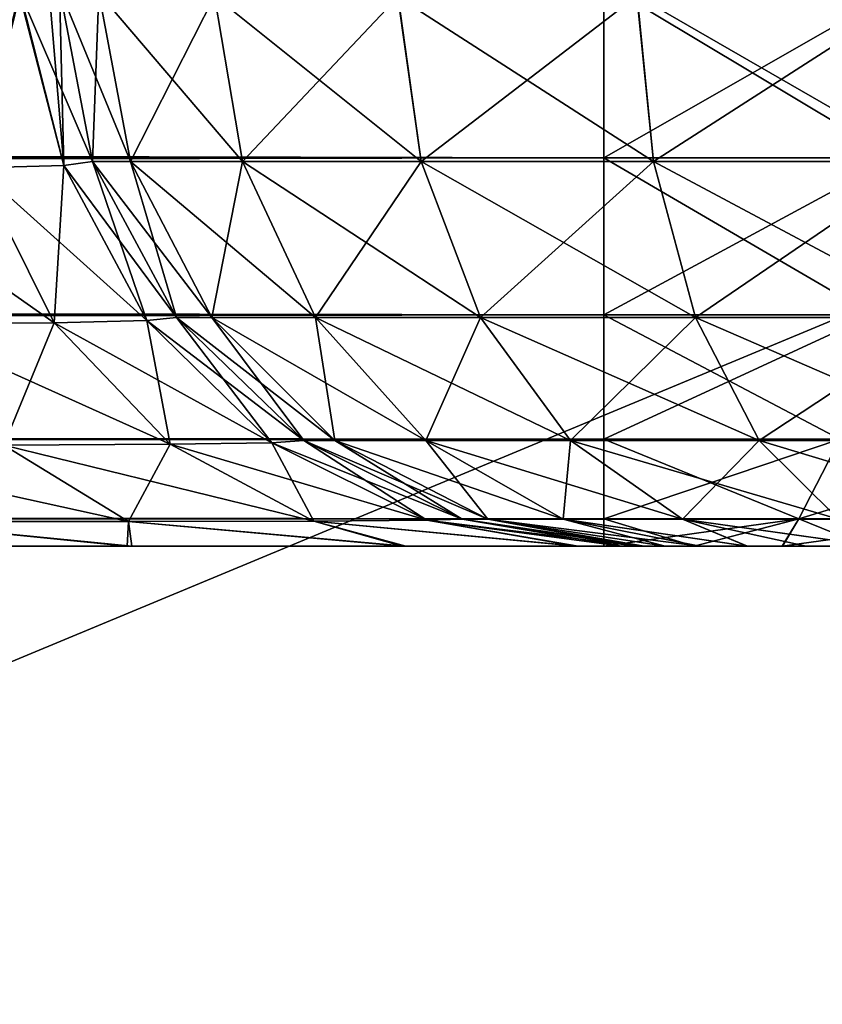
# Model space of a CAD drawing. Header units: millimetres. Extents: x -55 to 55, y -4 to 85.
# Tile 509 of 656: x -9.496 to -9.149, y 18.302 to 18.728. Entities that reach past the tile are written whole.
import ezdxf

# ---------------------------------------------------------------- set-up
doc = ezdxf.new("R2010")
doc.units = ezdxf.units.MM
doc.header["$LTSCALE"] = 116.785152
for name, color, linetype in [('10', 7, 'CONTINUOUS'), ('20', 7, 'CONTINUOUS'), ('22', 7, 'CONTINUOUS'), ('8', 7, 'CONTINUOUS'), ('8028', 7, 'CONTINUOUS'), ('8030', 7, 'CONTINUOUS'), ('8033', 7, 'CONTINUOUS'), ('8091', 7, 'CONTINUOUS'), ('8093', 7, 'CONTINUOUS'), ('8207', 7, 'CONTINUOUS'), ('8208', 7, 'CONTINUOUS'), ('8234', 7, 'CONTINUOUS'), ('8235', 7, 'CONTINUOUS'), ('8734', 7, 'CONTINUOUS'), ('8735', 7, 'CONTINUOUS'), ('8736', 7, 'CONTINUOUS'), ('8749', 7, 'CONTINUOUS'), ('8750', 7, 'CONTINUOUS'), ('8751', 7, 'CONTINUOUS')]:
    doc.layers.add(name, color=color, linetype=linetype)

msp = doc.modelspace()

# ---------------------------------------------------------------- linework, layer by layer
at = {"layer": '10', "color": 7, "linetype": 'CONTINUOUS'}
for points in [[(-8.17688, 19, -49.42381), (-48.92399, 19, -49.42381), (-8.57895, 2.24346, -48.98503), (-8.17688, 19, -49.42381)], [(-8.57895, 2.24346, -48.98503), (-48.92399, 19, -49.42381), (-19.24799, 5.62238, -49.07351), (-8.57895, 2.24346, -48.98503)]]:
    msp.add_3dface(points, dxfattribs=at)
at = {"layer": '20', "color": 7, "linetype": 'CONTINUOUS'}
for points in [[(-50.92013, 18.84607, 51.91978), (-50.34738, -3.02618, 51.34704), (-6.30656, 18.84607, 51.91978), (-50.92013, 18.84607, 51.91978)], [(-6.30656, 18.84607, 51.91978), (-50.34738, -3.02618, 51.34704), (-6.29088, 1.69543, 51.47068), (-6.30656, 18.84607, 51.91978)]]:
    msp.add_3dface(points, dxfattribs=at)
at = {"layer": '22', "color": 7, "linetype": 'CONTINUOUS'}
for points in [[(-50.34738, -3.02618, -51.34704), (-50.92013, 18.84607, -51.91978), (-6.30656, 18.84607, -51.91978), (-50.34738, -3.02618, -51.34704)], [(-6.29088, 1.69543, -51.47068), (-50.34738, -3.02618, -51.34704), (-6.30656, 18.84607, -51.91978), (-6.29088, 1.69543, -51.47068)]]:
    msp.add_3dface(points, dxfattribs=at)
at = {"layer": '8', "color": 7, "linetype": 'CONTINUOUS'}
for points in [[(-48.92399, 19, 49.42381), (-8.17688, 19, 49.42381), (-48.4852, 2.24346, 48.98503), (-48.92399, 19, 49.42381)], [(-8.17688, 19, 49.42381), (-20.9244, 5.49569, 49.07019), (-48.4852, 2.24346, 48.98503), (-8.17688, 19, 49.42381)], [(-20.89194, 5.52888, 49.07106), (-20.9244, 5.49569, 49.07019), (-8.17688, 19, 49.42381), (-20.89194, 5.52888, 49.07106)], [(-20.85229, 5.56181, 49.07192), (-20.89194, 5.52888, 49.07106), (-8.17688, 19, 49.42381), (-20.85229, 5.56181, 49.07192)], [(-20.80545, 5.59342, 49.07275), (-20.85229, 5.56181, 49.07192), (-8.17688, 19, 49.42381), (-20.80545, 5.59342, 49.07275)], [(-20.75201, 5.62238, 49.07351), (-20.80545, 5.59342, 49.07275), (-8.17688, 19, 49.42381), (-20.75201, 5.62238, 49.07351)], [(-20.69299, 5.64745, 49.07417), (-20.75201, 5.62238, 49.07351), (-8.17688, 19, 49.42381), (-20.69299, 5.64745, 49.07417)], [(-20.62928, 5.66772, 49.0747), (-20.69299, 5.64745, 49.07417), (-8.17688, 19, 49.42381), (-20.62928, 5.66772, 49.0747)], [(-20.58437, 5.6783, 49.07497), (-20.62928, 5.66772, 49.0747), (-8.17688, 19, 49.42381), (-20.58437, 5.6783, 49.07497)], [(-20.53697, 5.68642, 49.07519), (-20.58437, 5.6783, 49.07497), (-8.17688, 19, 49.42381), (-20.53697, 5.68642, 49.07519)], [(-20.48596, 5.692, 49.07533), (-20.53697, 5.68642, 49.07519), (-8.17688, 19, 49.42381), (-20.48596, 5.692, 49.07533)], [(-20.43017, 5.69482, 49.07541), (-20.48596, 5.692, 49.07533), (-8.17688, 19, 49.42381), (-20.43017, 5.69482, 49.07541)], [(-20.36991, 5.69573, 49.07543), (-20.43017, 5.69482, 49.07541), (-8.17688, 19, 49.42381), (-20.36991, 5.69573, 49.07543)], [(-20.30517, 5.69476, 49.0754), (-20.36991, 5.69573, 49.07543), (-8.17688, 19, 49.42381), (-20.30517, 5.69476, 49.0754)], [(-19.69483, 5.69476, 49.0754), (-20.30517, 5.69476, 49.0754), (-8.17688, 19, 49.42381), (-19.69483, 5.69476, 49.0754)], [(-19.62948, 5.69573, 49.07543), (-19.69483, 5.69476, 49.0754), (-8.17688, 19, 49.42381), (-19.62948, 5.69573, 49.07543)], [(-19.569, 5.6948, 49.07541), (-19.62948, 5.69573, 49.07543), (-8.17688, 19, 49.42381), (-19.569, 5.6948, 49.07541)], [(-19.51337, 5.69194, 49.07533), (-19.569, 5.6948, 49.07541), (-8.17688, 19, 49.42381), (-19.51337, 5.69194, 49.07533)], [(-19.46245, 5.68634, 49.07518), (-19.51337, 5.69194, 49.07533), (-8.17688, 19, 49.42381), (-19.46245, 5.68634, 49.07518)], [(-19.41511, 5.67819, 49.07497), (-19.46245, 5.68634, 49.07518), (-8.17688, 19, 49.42381), (-19.41511, 5.67819, 49.07497)], [(-19.37025, 5.6676, 49.07469), (-19.41511, 5.67819, 49.07497), (-8.17688, 19, 49.42381), (-19.37025, 5.6676, 49.07469)], [(-19.30661, 5.6473, 49.07416), (-19.37025, 5.6676, 49.07469), (-8.17688, 19, 49.42381), (-19.30661, 5.6473, 49.07416)], [(-19.24765, 5.62222, 49.0735), (-19.30661, 5.6473, 49.07416), (-8.17688, 19, 49.42381), (-19.24765, 5.62222, 49.0735)], [(-19.19428, 5.59325, 49.07275), (-19.24765, 5.62222, 49.0735), (-8.17688, 19, 49.42381), (-19.19428, 5.59325, 49.07275)], [(-19.1475, 5.56166, 49.07192), (-19.19428, 5.59325, 49.07275), (-8.17688, 19, 49.42381), (-19.1475, 5.56166, 49.07192)], [(-19.10791, 5.52874, 49.07106), (-19.1475, 5.56166, 49.07192), (-8.17688, 19, 49.42381), (-19.10791, 5.52874, 49.07106)], [(-19.0755, 5.49557, 49.07019), (-19.10791, 5.52874, 49.07106), (-8.17688, 19, 49.42381), (-19.0755, 5.49557, 49.07019)], [(-19.0497, 5.46279, 49.06933), (-19.0755, 5.49557, 49.07019), (-8.17688, 19, 49.42381), (-19.0497, 5.46279, 49.06933)], [(-19.02973, 5.43063, 49.06849), (-19.0497, 5.46279, 49.06933), (-8.17688, 19, 49.42381), (-19.02973, 5.43063, 49.06849)], [(-19.00428, 5.36774, 49.06684), (-19.02973, 5.43063, 49.06849), (-8.17688, 19, 49.42381), (-19.00428, 5.36774, 49.06684)], [(-18.99507, 5.30524, 49.0652), (-19.00428, 5.36774, 49.06684), (-8.17688, 19, 49.42381), (-18.99507, 5.30524, 49.0652)], [(-18.9149, 2.24346, 48.98503), (-18.99507, 5.30524, 49.0652), (-8.17688, 19, 49.42381), (-18.9149, 2.24346, 48.98503)], [(-8.57895, 2.24346, 48.98503), (-18.9149, 2.24346, 48.98503), (-8.17688, 19, 49.42381), (-8.57895, 2.24346, 48.98503)]]:
    msp.add_3dface(points, dxfattribs=at)
at = {"layer": '8028', "color": 7, "linetype": 'CONTINUOUS'}
for points in [[(0.17249, 11.64096, 54.65), (0.50987, 11.56924, 54.65), (-54.5, 84.85, 54.65), (0.17249, 11.64096, 54.65)], [(-1.33487, 10.96986, 54.65), (-1.10407, 11.22618, 54.65), (-54.5, 84.85, 54.65), (-1.33487, 10.96986, 54.65)], [(0.50987, 11.56924, 54.65), (0.825, 11.42894, 54.65), (-54.5, 84.85, 54.65), (0.50987, 11.56924, 54.65)], [(-1.33487, 9.03014, 54.65), (-1.50736, 9.3289, 54.65), (-54.5, 84.85, 54.65), (-1.33487, 9.03014, 54.65)], [(0.825, 11.42894, 54.65), (1.10407, 11.22618, 54.65), (-54.5, 84.85, 54.65), (0.825, 11.42894, 54.65)], [(1.33487, 10.96986, 54.65), (54.5, 0.15, 54.65), (-54.5, 84.85, 54.65), (1.33487, 10.96986, 54.65)], [(1.10407, 11.22618, 54.65), (1.33487, 10.96986, 54.65), (-54.5, 84.85, 54.65), (1.10407, 11.22618, 54.65)], [(-54.5, 0.15, 54.65), (-1.33487, 9.03014, 54.65), (-54.5, 84.85, 54.65), (-54.5, 0.15, 54.65)], [(-1.10407, 11.22618, 54.65), (-0.825, 11.42894, 54.65), (-54.5, 84.85, 54.65), (-1.10407, 11.22618, 54.65)], [(-1.50736, 9.3289, 54.65), (-1.61394, 9.65694, 54.65), (-54.5, 84.85, 54.65), (-1.50736, 9.3289, 54.65)], [(-0.17249, 11.64096, 54.65), (0.17249, 11.64096, 54.65), (-54.5, 84.85, 54.65), (-0.17249, 11.64096, 54.65)], [(-1.61394, 9.65694, 54.65), (-1.65, 10, 54.65), (-54.5, 84.85, 54.65), (-1.61394, 9.65694, 54.65)], [(-1.50736, 10.6711, 54.65), (-1.33487, 10.96986, 54.65), (-54.5, 84.85, 54.65), (-1.50736, 10.6711, 54.65)], [(-0.50987, 11.56924, 54.65), (-0.17249, 11.64096, 54.65), (-54.5, 84.85, 54.65), (-0.50987, 11.56924, 54.65)], [(-1.65, 10, 54.65), (-1.61394, 10.34306, 54.65), (-54.5, 84.85, 54.65), (-1.65, 10, 54.65)], [(-0.825, 11.42894, 54.65), (-0.50987, 11.56924, 54.65), (-54.5, 84.85, 54.65), (-0.825, 11.42894, 54.65)], [(-1.61394, 10.34306, 54.65), (-1.50736, 10.6711, 54.65), (-54.5, 84.85, 54.65), (-1.61394, 10.34306, 54.65)], [(54.5, 0.15, 54.65), (54.5, 84.85, 54.65), (-54.5, 84.85, 54.65), (54.5, 0.15, 54.65)]]:
    msp.add_3dface(points, dxfattribs=at)
at = {"layer": '8030', "color": 7, "linetype": 'CONTINUOUS'}
for points in [[(-54.5, 84.85, -54.65), (54.5, 84.85, -54.65), (-54.5, 0.15, -54.65), (-54.5, 84.85, -54.65)], [(54.5, 84.85, -54.65), (-1.33487, 10.96986, -54.65), (-54.5, 0.15, -54.65), (54.5, 84.85, -54.65)]]:
    msp.add_3dface(points, dxfattribs=at)
at = {"layer": '8033', "color": 7, "linetype": 'CONTINUOUS'}
for points in [[(-9.24345, 18.5, -48.40646), (-47.14397, 18.5, -48.17094), (-48.15655, 18.5, -48.40646), (-9.24345, 18.5, -48.40646)], [(-48.15655, 18.5, 48.40646), (-9.97861, 18.5, 48.17094), (-9.24345, 18.5, 48.40646), (-48.15655, 18.5, 48.40646)], [(-9.97861, 18.5, -48.17094), (-47.14397, 18.5, -48.17094), (-9.24345, 18.5, -48.40646), (-9.97861, 18.5, -48.17094)], [(-9.87902, 18.5, -48.1643), (-9.97861, 18.5, -48.17094), (-9.24345, 18.5, -48.40646), (-9.87902, 18.5, -48.1643)], [(-9.97861, 18.5, 48.17094), (-9.78475, 18.5, 48.14546), (-9.24345, 18.5, 48.40646), (-9.97861, 18.5, 48.17094)], [(-9.78202, 18.5, -48.14472), (-9.87902, 18.5, -48.1643), (-9.24345, 18.5, -48.40646), (-9.78202, 18.5, -48.14472)], [(-9.78475, 18.5, 48.14546), (-9.60451, 18.5, 48.07098), (-9.24345, 18.5, 48.40646), (-9.78475, 18.5, 48.14546)], [(-9.60187, 18.5, -48.06945), (-9.78202, 18.5, -48.14472), (-9.24345, 18.5, -48.40646), (-9.60187, 18.5, -48.06945)], [(-9.60451, 18.5, 48.07098), (-9.44965, 18.5, 47.95256), (-9.24345, 18.5, 48.40646), (-9.60451, 18.5, 48.07098)], [(-9.44752, 18.5, -47.95043), (-9.60187, 18.5, -48.06945), (-9.24345, 18.5, -48.40646), (-9.44752, 18.5, -47.95043)], [(-9.44965, 18.5, 47.95256), (-9.33062, 18.5, 47.79825), (-9.24345, 18.5, 48.40646), (-9.44965, 18.5, 47.95256)], [(-9.32907, 18.5, -47.79558), (-9.44752, 18.5, -47.95043), (-9.24345, 18.5, -48.40646), (-9.32907, 18.5, -47.79558)], [(-9.33062, 18.5, 47.79825), (-9.25531, 18.5, 47.61809), (-9.24345, 18.5, 48.40646), (-9.33062, 18.5, 47.79825)], [(-9.25456, 18.5, -47.61531), (-9.32907, 18.5, -47.79558), (-9.24345, 18.5, -48.40646), (-9.25456, 18.5, -47.61531)], [(-9.25531, 18.5, 47.61809), (-9.2357, 18.5, 47.52095), (-9.24345, 18.5, 48.40646), (-9.25531, 18.5, 47.61809)], [(-9.22906, 18.5, -47.42139), (-9.25456, 18.5, -47.61531), (-9.24345, 18.5, -48.40646), (-9.22906, 18.5, -47.42139)], [(-9.20435, 18.5, -48.40338), (-9.22906, 18.5, -47.42139), (-9.24345, 18.5, -48.40646), (-9.20435, 18.5, -48.40338)], [(-9.24345, 18.5, 48.40646), (-9.22906, 18.5, 47.42139), (-9.20432, 18.5, 48.40338), (-9.24345, 18.5, 48.40646)], [(-9.2357, 18.5, 47.52095), (-9.22906, 18.5, 47.42139), (-9.24345, 18.5, 48.40646), (-9.2357, 18.5, 47.52095)], [(-9.22598, 18.5, -44.38165), (-9.22906, 18.5, -44.42079), (-9.20435, 18.5, -48.40338), (-9.22598, 18.5, -44.38165)], [(-9.22906, 18.5, -44.42079), (-9.22906, 18.5, -47.42139), (-9.20435, 18.5, -48.40338), (-9.22906, 18.5, -44.42079)], [(-9.22906, 18.5, 44.42079), (-9.22599, 18.5, 44.38168), (-9.22906, 18.5, 47.42139), (-9.22906, 18.5, 44.42079)], [(-9.22906, 18.5, 47.42139), (-9.21684, 18.5, 44.34356), (-9.20432, 18.5, 48.40338), (-9.22906, 18.5, 47.42139)], [(-9.22599, 18.5, 44.38168), (-9.21684, 18.5, 44.34356), (-9.22906, 18.5, 47.42139), (-9.22599, 18.5, 44.38168)], [(-9.21682, 18.5, -44.3435), (-9.22598, 18.5, -44.38165), (-9.20435, 18.5, -48.40338), (-9.21682, 18.5, -44.3435)], [(-9.21684, 18.5, 44.34356), (-9.20185, 18.5, 44.30735), (-9.20432, 18.5, 48.40338), (-9.21684, 18.5, 44.34356)], [(-9.20182, 18.5, -44.30729), (-9.21682, 18.5, -44.3435), (-9.20435, 18.5, -48.40338), (-9.20182, 18.5, -44.30729)], [(-9.16622, 18.5, -48.39423), (-9.20182, 18.5, -44.30729), (-9.20435, 18.5, -48.40338), (-9.16622, 18.5, -48.39423)], [(-9.20432, 18.5, 48.40338), (-9.18137, 18.5, 44.27393), (-9.16617, 18.5, 48.39422), (-9.20432, 18.5, 48.40338)], [(-9.20185, 18.5, 44.30735), (-9.18137, 18.5, 44.27393), (-9.20432, 18.5, 48.40338), (-9.20185, 18.5, 44.30735)], [(-9.18133, 18.5, -44.27387), (-9.20182, 18.5, -44.30729), (-9.16622, 18.5, -48.39423), (-9.18133, 18.5, -44.27387)], [(-9.18137, 18.5, 44.27393), (-9.15593, 18.5, 44.24412), (-9.16617, 18.5, 48.39422), (-9.18137, 18.5, 44.27393)], [(-9.15588, 18.5, -44.24407), (-9.18133, 18.5, -44.27387), (-9.16622, 18.5, -48.39423), (-9.15588, 18.5, -44.24407)], [(-9.12999, 18.5, -48.37923), (-9.15588, 18.5, -44.24407), (-9.16622, 18.5, -48.39423), (-9.12999, 18.5, -48.37923)], [(-9.16617, 18.5, 48.39422), (-9.15593, 18.5, 44.24412), (-9.12995, 18.5, 48.37921), (-9.16617, 18.5, 48.39422)], [(-9.15593, 18.5, 44.24412), (-9.12613, 18.5, 44.21867), (-9.12995, 18.5, 48.37921), (-9.15593, 18.5, 44.24412)], [(-9.12607, 18.5, -44.21863), (-9.15588, 18.5, -44.24407), (-9.12999, 18.5, -48.37923), (-9.12607, 18.5, -44.21863)]]:
    msp.add_3dface(points, dxfattribs=at)
at = {"layer": '8091', "color": 7, "linetype": 'CONTINUOUS'}
for points in [[(-5.24351, 21.75436, 52.65429), (-4.75867, 3.23909, 52.97747), (-52.53152, 0.14738, 53.03144), (-5.24351, 21.75436, 52.65429)], [(-52.15436, 21.75436, 52.65429), (-5.24351, 21.75436, 52.65429), (-52.53152, 0.14738, 53.03144), (-52.15436, 21.75436, 52.65429)]]:
    msp.add_3dface(points, dxfattribs=at)
at = {"layer": '8093', "color": 7, "linetype": 'CONTINUOUS'}
for points in [[(-52.15436, 21.75436, -52.65429), (-52.53152, 0.14738, -53.03144), (-4.38202, 2.80498, -52.98505), (-52.15436, 21.75436, -52.65429)], [(-4.4308, 2.8248, -52.9847), (-52.15436, 21.75436, -52.65429), (-4.38202, 2.80498, -52.98505), (-4.4308, 2.8248, -52.9847)], [(-4.47672, 2.84749, -52.98431), (-52.15436, 21.75436, -52.65429), (-4.4308, 2.8248, -52.9847), (-4.47672, 2.84749, -52.98431)], [(-4.51973, 2.87284, -52.98387), (-52.15436, 21.75436, -52.65429), (-4.47672, 2.84749, -52.98431), (-4.51973, 2.87284, -52.98387)], [(-4.55955, 2.90049, -52.98338), (-52.15436, 21.75436, -52.65429), (-4.51973, 2.87284, -52.98387), (-4.55955, 2.90049, -52.98338)], [(-4.70292, 3.05641, -52.98066), (-52.15436, 21.75436, -52.65429), (-4.67013, 3.00842, -52.9815), (-4.70292, 3.05641, -52.98066)], [(-4.62851, 2.96076, -52.98233), (-52.15436, 21.75436, -52.65429), (-4.59589, 2.92994, -52.98287), (-4.62851, 2.96076, -52.98233)], [(-4.67013, 3.00842, -52.9815), (-52.15436, 21.75436, -52.65429), (-4.62851, 2.96076, -52.98233), (-4.67013, 3.00842, -52.9815)], [(-4.75867, 3.23909, -52.97747), (-52.15436, 21.75436, -52.65429), (-4.75457, 3.19484, -52.97825), (-4.75867, 3.23909, -52.97747)], [(-5.24351, 21.75436, -52.65429), (-52.15436, 21.75436, -52.65429), (-4.75867, 3.23909, -52.97747), (-5.24351, 21.75436, -52.65429)], [(-4.75457, 3.19484, -52.97825), (-52.15436, 21.75436, -52.65429), (-4.74433, 3.1498, -52.97903), (-4.75457, 3.19484, -52.97825)], [(-4.74433, 3.1498, -52.97903), (-52.15436, 21.75436, -52.65429), (-4.72738, 3.10367, -52.97984), (-4.74433, 3.1498, -52.97903)], [(-4.59589, 2.92994, -52.98287), (-52.15436, 21.75436, -52.65429), (-4.55955, 2.90049, -52.98338), (-4.59589, 2.92994, -52.98287)], [(-4.72738, 3.10367, -52.97984), (-52.15436, 21.75436, -52.65429), (-4.70292, 3.05641, -52.98066), (-4.72738, 3.10367, -52.97984)]]:
    msp.add_3dface(points, dxfattribs=at)
at = {"layer": '8207', "color": 7, "linetype": 'CONTINUOUS'}
for points in [[(-9.24345, 18.74346, 48.65638), (-48.15655, 18.74346, 48.65638), (-48.15655, 18.668, 48.64263), (-9.24345, 18.74346, 48.65638)], [(-9.24345, 18.668, 48.64263), (-9.24345, 18.74346, 48.65638), (-48.15655, 18.668, 48.64263), (-9.24345, 18.668, 48.64263)], [(-48.15655, 18.60002, 48.60647), (-9.24345, 18.668, 48.64263), (-48.15655, 18.668, 48.64263), (-48.15655, 18.60002, 48.60647)], [(-9.24345, 18.60002, 48.60647), (-9.24345, 18.668, 48.64263), (-48.15655, 18.60002, 48.60647), (-9.24345, 18.60002, 48.60647)], [(-9.24345, 18.54626, 48.55134), (-9.24345, 18.60002, 48.60647), (-48.15655, 18.54626, 48.55134), (-9.24345, 18.54626, 48.55134)], [(-48.15655, 18.54626, 48.55134), (-9.24345, 18.60002, 48.60647), (-48.15655, 18.60002, 48.60647), (-48.15655, 18.54626, 48.55134)], [(-48.15655, 18.51183, 48.48247), (-9.24345, 18.54626, 48.55134), (-48.15655, 18.54626, 48.55134), (-48.15655, 18.51183, 48.48247)], [(-9.24345, 18.51183, 48.48247), (-9.24345, 18.54626, 48.55134), (-48.15655, 18.51183, 48.48247), (-9.24345, 18.51183, 48.48247)], [(-48.15655, 18.5, 48.40646), (-9.24345, 18.5, 48.40646), (-9.24345, 18.51183, 48.48247), (-48.15655, 18.5, 48.40646)], [(-48.15655, 18.5, 48.40646), (-9.24345, 18.51183, 48.48247), (-48.15655, 18.51183, 48.48247), (-48.15655, 18.5, 48.40646)]]:
    msp.add_3dface(points, dxfattribs=at)
at = {"layer": '8208', "color": 7, "linetype": 'CONTINUOUS'}
for points in [[(-9.11402, 18.74199, 48.63929), (-9.24345, 18.74346, 48.65638), (-9.11766, 18.668, 48.62608), (-9.11402, 18.74199, 48.63929)], [(-9.24345, 18.74346, 48.65638), (-9.24345, 18.668, 48.64263), (-9.11766, 18.668, 48.62608), (-9.24345, 18.74346, 48.65638)], [(-9.24345, 18.60002, 48.60647), (-9.12701, 18.60002, 48.59115), (-9.24345, 18.668, 48.64263), (-9.24345, 18.60002, 48.60647)], [(-9.24345, 18.668, 48.64263), (-9.12701, 18.60002, 48.59115), (-9.11766, 18.668, 48.62608), (-9.24345, 18.668, 48.64263)], [(-9.24345, 18.60002, 48.60647), (-9.14128, 18.54626, 48.5379), (-9.12701, 18.60002, 48.59115), (-9.24345, 18.60002, 48.60647)], [(-9.24345, 18.54626, 48.55134), (-9.14128, 18.54626, 48.5379), (-9.24345, 18.60002, 48.60647), (-9.24345, 18.54626, 48.55134)], [(-9.24345, 18.51183, 48.48247), (-9.1591, 18.51183, 48.47137), (-9.24345, 18.54626, 48.55134), (-9.24345, 18.51183, 48.48247)], [(-9.24345, 18.54626, 48.55134), (-9.1591, 18.51183, 48.47137), (-9.14128, 18.54626, 48.5379), (-9.24345, 18.54626, 48.55134)], [(-9.1591, 18.51183, 48.47137), (-9.08049, 18.51183, 48.43881), (-9.14128, 18.54626, 48.5379), (-9.1591, 18.51183, 48.47137)], [(-9.24345, 18.51183, 48.48247), (-9.20432, 18.5, 48.40338), (-9.1591, 18.51183, 48.47137), (-9.24345, 18.51183, 48.48247)], [(-9.24345, 18.5, 48.40646), (-9.20432, 18.5, 48.40338), (-9.24345, 18.51183, 48.48247), (-9.24345, 18.5, 48.40646)], [(-9.20432, 18.5, 48.40338), (-9.16617, 18.5, 48.39422), (-9.1591, 18.51183, 48.47137), (-9.20432, 18.5, 48.40338)], [(-9.16617, 18.5, 48.39422), (-9.12995, 18.5, 48.37921), (-9.1591, 18.51183, 48.47137), (-9.16617, 18.5, 48.39422)], [(-9.1591, 18.51183, 48.47137), (-9.12995, 18.5, 48.37921), (-9.08049, 18.51183, 48.43881), (-9.1591, 18.51183, 48.47137)]]:
    msp.add_3dface(points, dxfattribs=at)
at = {"layer": '8234', "color": 7, "linetype": 'CONTINUOUS'}
for points in [[(-9.24345, 18.74346, -48.65638), (-9.11411, 18.74199, -48.63931), (-9.24345, 18.668, -48.64263), (-9.24345, 18.74346, -48.65638)], [(-9.24345, 18.668, -48.64263), (-9.11411, 18.74199, -48.63931), (-9.11766, 18.668, -48.62608), (-9.24345, 18.668, -48.64263)], [(-9.24345, 18.60002, -48.60647), (-9.24345, 18.668, -48.64263), (-9.11766, 18.668, -48.62608), (-9.24345, 18.60002, -48.60647)], [(-9.12701, 18.60002, -48.59115), (-9.24345, 18.60002, -48.60647), (-9.11766, 18.668, -48.62608), (-9.12701, 18.60002, -48.59115)], [(-9.24345, 18.54626, -48.55134), (-9.24345, 18.60002, -48.60647), (-9.12701, 18.60002, -48.59115), (-9.24345, 18.54626, -48.55134)], [(-9.14128, 18.54626, -48.5379), (-9.24345, 18.54626, -48.55134), (-9.12701, 18.60002, -48.59115), (-9.14128, 18.54626, -48.5379)], [(-9.1591, 18.51183, -48.47137), (-9.24345, 18.51183, -48.48247), (-9.14128, 18.54626, -48.5379), (-9.1591, 18.51183, -48.47137)], [(-9.24345, 18.51183, -48.48247), (-9.24345, 18.54626, -48.55134), (-9.14128, 18.54626, -48.5379), (-9.24345, 18.51183, -48.48247)], [(-9.04605, 18.54626, -48.49846), (-9.1591, 18.51183, -48.47137), (-9.14128, 18.54626, -48.5379), (-9.04605, 18.54626, -48.49846)], [(-9.08049, 18.51183, -48.43881), (-9.1591, 18.51183, -48.47137), (-9.04605, 18.54626, -48.49846), (-9.08049, 18.51183, -48.43881)], [(-9.24345, 18.5, -48.40646), (-9.24345, 18.51183, -48.48247), (-9.1591, 18.51183, -48.47137), (-9.24345, 18.5, -48.40646)], [(-9.20435, 18.5, -48.40338), (-9.24345, 18.5, -48.40646), (-9.1591, 18.51183, -48.47137), (-9.20435, 18.5, -48.40338)], [(-9.16622, 18.5, -48.39423), (-9.20435, 18.5, -48.40338), (-9.1591, 18.51183, -48.47137), (-9.16622, 18.5, -48.39423)], [(-9.12999, 18.5, -48.37923), (-9.16622, 18.5, -48.39423), (-9.08049, 18.51183, -48.43881), (-9.12999, 18.5, -48.37923)], [(-9.08049, 18.51183, -48.43881), (-9.16622, 18.5, -48.39423), (-9.1591, 18.51183, -48.47137), (-9.08049, 18.51183, -48.43881)]]:
    msp.add_3dface(points, dxfattribs=at)
at = {"layer": '8235', "color": 7, "linetype": 'CONTINUOUS'}
for points in [[(-48.15655, 18.74346, -48.65638), (-9.24345, 18.74346, -48.65638), (-9.24345, 18.668, -48.64263), (-48.15655, 18.74346, -48.65638)], [(-48.15655, 18.668, -48.64263), (-48.15655, 18.74346, -48.65638), (-9.24345, 18.668, -48.64263), (-48.15655, 18.668, -48.64263)], [(-48.15655, 18.60002, -48.60647), (-48.15655, 18.668, -48.64263), (-9.24345, 18.60002, -48.60647), (-48.15655, 18.60002, -48.60647)], [(-9.24345, 18.60002, -48.60647), (-48.15655, 18.668, -48.64263), (-9.24345, 18.668, -48.64263), (-9.24345, 18.60002, -48.60647)], [(-48.15655, 18.54626, -48.55134), (-48.15655, 18.60002, -48.60647), (-9.24345, 18.54626, -48.55134), (-48.15655, 18.54626, -48.55134)], [(-9.24345, 18.54626, -48.55134), (-48.15655, 18.60002, -48.60647), (-9.24345, 18.60002, -48.60647), (-9.24345, 18.54626, -48.55134)], [(-9.24345, 18.51183, -48.48247), (-48.15655, 18.54626, -48.55134), (-9.24345, 18.54626, -48.55134), (-9.24345, 18.51183, -48.48247)], [(-48.15655, 18.51183, -48.48247), (-48.15655, 18.54626, -48.55134), (-9.24345, 18.51183, -48.48247), (-48.15655, 18.51183, -48.48247)], [(-9.24345, 18.5, -48.40646), (-48.15655, 18.5, -48.40646), (-48.15655, 18.51183, -48.48247), (-9.24345, 18.5, -48.40646)], [(-9.24345, 18.5, -48.40646), (-48.15655, 18.51183, -48.48247), (-9.24345, 18.51183, -48.48247), (-9.24345, 18.5, -48.40646)]]:
    msp.add_3dface(points, dxfattribs=at)
at = {"layer": '8734', "color": 7, "linetype": 'CONTINUOUS'}
for points in [[(-9.47891, 18.74128, -47.42139), (-9.49584, 18.73932, -47.55073), (-9.46465, 18.66635, -47.42139), (-9.47891, 18.74128, -47.42139)], [(-9.49584, 18.73932, -47.55073), (-9.54547, 18.73809, -47.67096), (-9.51463, 18.66361, -47.64488), (-9.49584, 18.73932, -47.55073)], [(-9.49584, 18.73932, -47.55073), (-9.51463, 18.66361, -47.64488), (-9.47697, 18.66474, -47.53593), (-9.49584, 18.73932, -47.55073)], [(-9.46465, 18.66635, -47.42139), (-9.49584, 18.73932, -47.55073), (-9.47697, 18.66474, -47.53593), (-9.46465, 18.66635, -47.42139)], [(-9.57579, 18.66303, -47.74265), (-9.48116, 18.59666, -47.66099), (-9.51463, 18.66361, -47.64488), (-9.57579, 18.66303, -47.74265)], [(-9.54662, 18.59617, -47.76591), (-9.48116, 18.59666, -47.66099), (-9.57579, 18.66303, -47.74265), (-9.54662, 18.59617, -47.76591)], [(-9.51463, 18.66361, -47.64488), (-9.44106, 18.59761, -47.54412), (-9.47697, 18.66474, -47.53593), (-9.51463, 18.66361, -47.64488)], [(-9.48116, 18.59666, -47.66099), (-9.44106, 18.59761, -47.54412), (-9.51463, 18.66361, -47.64488), (-9.48116, 18.59666, -47.66099)], [(-9.42829, 18.59897, -47.42139), (-9.46465, 18.66635, -47.42139), (-9.47697, 18.66474, -47.53593), (-9.42829, 18.59897, -47.42139)], [(-9.44106, 18.59761, -47.54412), (-9.42829, 18.59897, -47.42139), (-9.47697, 18.66474, -47.53593), (-9.44106, 18.59761, -47.54412)], [(-9.37323, 18.54576, -47.42139), (-9.42829, 18.59897, -47.42139), (-9.44106, 18.59761, -47.54412), (-9.37323, 18.54576, -47.42139)], [(-9.54662, 18.59617, -47.76591), (-9.43099, 18.54409, -47.68514), (-9.48116, 18.59666, -47.66099), (-9.54662, 18.59617, -47.76591)], [(-9.50299, 18.54374, -47.8007), (-9.43099, 18.54409, -47.68514), (-9.54662, 18.59617, -47.76591), (-9.50299, 18.54374, -47.8007)], [(-9.48116, 18.59666, -47.66099), (-9.38703, 18.54477, -47.55644), (-9.44106, 18.59761, -47.54412), (-9.48116, 18.59666, -47.66099)], [(-9.43099, 18.54409, -47.68514), (-9.38703, 18.54477, -47.55644), (-9.48116, 18.59666, -47.66099), (-9.43099, 18.54409, -47.68514)], [(-9.38703, 18.54477, -47.55644), (-9.37323, 18.54576, -47.42139), (-9.44106, 18.59761, -47.54412), (-9.38703, 18.54477, -47.55644)], [(-9.55625, 18.51066, -47.951), (-9.449, 18.51066, -47.84375), (-9.5993, 18.54374, -47.89701), (-9.55625, 18.51066, -47.951)], [(-9.5993, 18.54374, -47.89701), (-9.449, 18.51066, -47.84375), (-9.50299, 18.54374, -47.8007), (-9.5993, 18.54374, -47.89701)], [(-9.50299, 18.54374, -47.8007), (-9.36885, 18.51084, -47.71505), (-9.43099, 18.54409, -47.68514), (-9.50299, 18.54374, -47.8007)], [(-9.449, 18.51066, -47.84375), (-9.36885, 18.51084, -47.71505), (-9.50299, 18.54374, -47.8007), (-9.449, 18.51066, -47.84375)], [(-9.43099, 18.54409, -47.68514), (-9.31994, 18.51119, -47.57174), (-9.38703, 18.54477, -47.55644), (-9.43099, 18.54409, -47.68514)], [(-9.36885, 18.51084, -47.71505), (-9.31994, 18.51119, -47.57174), (-9.43099, 18.54409, -47.68514), (-9.36885, 18.51084, -47.71505)], [(-9.30466, 18.5117, -47.42139), (-9.37323, 18.54576, -47.42139), (-9.38703, 18.54477, -47.55644), (-9.30466, 18.5117, -47.42139)], [(-9.31994, 18.51119, -47.57174), (-9.30466, 18.5117, -47.42139), (-9.38703, 18.54477, -47.55644), (-9.31994, 18.51119, -47.57174)], [(-9.60187, 18.5, -48.06945), (-9.44752, 18.5, -47.95043), (-9.55625, 18.51066, -47.951), (-9.60187, 18.5, -48.06945)], [(-9.55625, 18.51066, -47.951), (-9.44752, 18.5, -47.95043), (-9.449, 18.51066, -47.84375), (-9.55625, 18.51066, -47.951)], [(-9.449, 18.51066, -47.84375), (-9.32907, 18.5, -47.79558), (-9.36885, 18.51084, -47.71505), (-9.449, 18.51066, -47.84375)], [(-9.44752, 18.5, -47.95043), (-9.32907, 18.5, -47.79558), (-9.449, 18.51066, -47.84375), (-9.44752, 18.5, -47.95043)], [(-9.36885, 18.51084, -47.71505), (-9.25456, 18.5, -47.61531), (-9.31994, 18.51119, -47.57174), (-9.36885, 18.51084, -47.71505)], [(-9.32907, 18.5, -47.79558), (-9.25456, 18.5, -47.61531), (-9.36885, 18.51084, -47.71505), (-9.32907, 18.5, -47.79558)], [(-9.22906, 18.5, -47.42139), (-9.30466, 18.5117, -47.42139), (-9.31994, 18.51119, -47.57174), (-9.22906, 18.5, -47.42139)], [(-9.25456, 18.5, -47.61531), (-9.22906, 18.5, -47.42139), (-9.31994, 18.51119, -47.57174), (-9.25456, 18.5, -47.61531)]]:
    msp.add_3dface(points, dxfattribs=at)
at = {"layer": '8735', "color": 7, "linetype": 'CONTINUOUS'}
for points in [[(-9.46465, 18.66635, -44.42079), (-9.47891, 18.74128, -44.42079), (-9.46465, 18.66635, -47.42139), (-9.46465, 18.66635, -44.42079)], [(-9.47891, 18.74128, -44.42079), (-9.47891, 18.74128, -47.42139), (-9.46465, 18.66635, -47.42139), (-9.47891, 18.74128, -44.42079)], [(-9.42829, 18.59897, -44.42079), (-9.46465, 18.66635, -44.42079), (-9.42829, 18.59897, -47.42139), (-9.42829, 18.59897, -44.42079)], [(-9.42829, 18.59897, -47.42139), (-9.46465, 18.66635, -44.42079), (-9.46465, 18.66635, -47.42139), (-9.42829, 18.59897, -47.42139)], [(-9.37323, 18.54576, -47.42139), (-9.42829, 18.59897, -44.42079), (-9.42829, 18.59897, -47.42139), (-9.37323, 18.54576, -47.42139)], [(-9.37323, 18.54576, -44.42079), (-9.42829, 18.59897, -44.42079), (-9.37323, 18.54576, -47.42139), (-9.37323, 18.54576, -44.42079)], [(-9.30466, 18.5117, -44.42079), (-9.37323, 18.54576, -44.42079), (-9.30466, 18.5117, -47.42139), (-9.30466, 18.5117, -44.42079)], [(-9.30466, 18.5117, -47.42139), (-9.37323, 18.54576, -44.42079), (-9.37323, 18.54576, -47.42139), (-9.30466, 18.5117, -47.42139)], [(-9.22906, 18.5, -47.42139), (-9.22906, 18.5, -44.42079), (-9.30466, 18.5117, -44.42079), (-9.22906, 18.5, -47.42139)], [(-9.22906, 18.5, -47.42139), (-9.30466, 18.5117, -44.42079), (-9.30466, 18.5117, -47.42139), (-9.22906, 18.5, -47.42139)]]:
    msp.add_3dface(points, dxfattribs=at)
at = {"layer": '8736', "color": 7, "linetype": 'CONTINUOUS'}
for points in [[(-9.46179, 18.73932, -44.29138), (-9.47891, 18.74128, -44.42079), (-9.44813, 18.66635, -44.29517), (-9.46179, 18.73932, -44.29138)], [(-9.47891, 18.74128, -44.42079), (-9.46465, 18.66635, -44.42079), (-9.44813, 18.66635, -44.29517), (-9.47891, 18.74128, -44.42079)], [(-9.41182, 18.73809, -44.17092), (-9.46179, 18.73932, -44.29138), (-9.39965, 18.66635, -44.17807), (-9.41182, 18.73809, -44.17092)], [(-9.46179, 18.73932, -44.29138), (-9.44813, 18.66635, -44.29517), (-9.39965, 18.66635, -44.17807), (-9.46179, 18.73932, -44.29138)], [(-9.41182, 18.73809, -44.17092), (-9.39965, 18.66635, -44.17807), (-9.32249, 18.66635, -44.07751), (-9.41182, 18.73809, -44.17092)], [(-9.33242, 18.73767, -44.06749), (-9.41182, 18.73809, -44.17092), (-9.32249, 18.66635, -44.07751), (-9.33242, 18.73767, -44.06749)], [(-9.22897, 18.73809, -43.98811), (-9.33242, 18.73767, -44.06749), (-9.22193, 18.66635, -44.00035), (-9.22897, 18.73809, -43.98811)], [(-9.33242, 18.73767, -44.06749), (-9.32249, 18.66635, -44.07751), (-9.22193, 18.66635, -44.00035), (-9.33242, 18.73767, -44.06749)], [(-9.10851, 18.73932, -43.93818), (-9.22897, 18.73809, -43.98811), (-9.10483, 18.66635, -43.95187), (-9.10851, 18.73932, -43.93818)], [(-9.22897, 18.73809, -43.98811), (-9.22193, 18.66635, -44.00035), (-9.10483, 18.66635, -43.95187), (-9.22897, 18.73809, -43.98811)], [(-9.46465, 18.66635, -44.42079), (-9.413, 18.59897, -44.30457), (-9.44813, 18.66635, -44.29517), (-9.46465, 18.66635, -44.42079)], [(-9.42829, 18.59897, -44.42079), (-9.413, 18.59897, -44.30457), (-9.46465, 18.66635, -44.42079), (-9.42829, 18.59897, -44.42079)], [(-9.413, 18.59897, -44.30457), (-9.36815, 18.59897, -44.19625), (-9.44813, 18.66635, -44.29517), (-9.413, 18.59897, -44.30457)], [(-9.44813, 18.66635, -44.29517), (-9.36815, 18.59897, -44.19625), (-9.39965, 18.66635, -44.17807), (-9.44813, 18.66635, -44.29517)], [(-9.39965, 18.66635, -44.17807), (-9.29678, 18.59897, -44.10322), (-9.32249, 18.66635, -44.07751), (-9.39965, 18.66635, -44.17807)], [(-9.36815, 18.59897, -44.19625), (-9.29678, 18.59897, -44.10322), (-9.39965, 18.66635, -44.17807), (-9.36815, 18.59897, -44.19625)], [(-9.32249, 18.66635, -44.07751), (-9.20375, 18.59897, -44.03185), (-9.22193, 18.66635, -44.00035), (-9.32249, 18.66635, -44.07751)], [(-9.29678, 18.59897, -44.10322), (-9.20375, 18.59897, -44.03185), (-9.32249, 18.66635, -44.07751), (-9.29678, 18.59897, -44.10322)], [(-9.20375, 18.59897, -44.03185), (-9.09543, 18.59897, -43.987), (-9.22193, 18.66635, -44.00035), (-9.20375, 18.59897, -44.03185)], [(-9.22193, 18.66635, -44.00035), (-9.09543, 18.59897, -43.987), (-9.10483, 18.66635, -43.95187), (-9.22193, 18.66635, -44.00035)], [(-9.37323, 18.54576, -44.42079), (-9.35982, 18.54576, -44.31881), (-9.42829, 18.59897, -44.42079), (-9.37323, 18.54576, -44.42079)], [(-9.42829, 18.59897, -44.42079), (-9.35982, 18.54576, -44.31881), (-9.413, 18.59897, -44.30457), (-9.42829, 18.59897, -44.42079)], [(-9.35982, 18.54576, -44.31881), (-9.32047, 18.54576, -44.22377), (-9.413, 18.59897, -44.30457), (-9.35982, 18.54576, -44.31881)], [(-9.413, 18.59897, -44.30457), (-9.32047, 18.54576, -44.22377), (-9.36815, 18.59897, -44.19625), (-9.413, 18.59897, -44.30457)], [(-9.36815, 18.59897, -44.19625), (-9.25785, 18.54576, -44.14215), (-9.29678, 18.59897, -44.10322), (-9.36815, 18.59897, -44.19625)], [(-9.32047, 18.54576, -44.22377), (-9.25785, 18.54576, -44.14215), (-9.36815, 18.59897, -44.19625), (-9.32047, 18.54576, -44.22377)], [(-9.29678, 18.59897, -44.10322), (-9.17623, 18.54576, -44.07953), (-9.20375, 18.59897, -44.03185), (-9.29678, 18.59897, -44.10322)], [(-9.25785, 18.54576, -44.14215), (-9.17623, 18.54576, -44.07953), (-9.29678, 18.59897, -44.10322), (-9.25785, 18.54576, -44.14215)], [(-9.20375, 18.59897, -44.03185), (-9.08119, 18.54576, -44.04018), (-9.09543, 18.59897, -43.987), (-9.20375, 18.59897, -44.03185)], [(-9.17623, 18.54576, -44.07953), (-9.08119, 18.54576, -44.04018), (-9.20375, 18.59897, -44.03185), (-9.17623, 18.54576, -44.07953)], [(-9.30466, 18.5117, -44.42079), (-9.29357, 18.5117, -44.33655), (-9.37323, 18.54576, -44.42079), (-9.30466, 18.5117, -44.42079)], [(-9.37323, 18.54576, -44.42079), (-9.29357, 18.5117, -44.33655), (-9.35982, 18.54576, -44.31881), (-9.37323, 18.54576, -44.42079)], [(-9.35982, 18.54576, -44.31881), (-9.26107, 18.5117, -44.25806), (-9.32047, 18.54576, -44.22377), (-9.35982, 18.54576, -44.31881)], [(-9.29357, 18.5117, -44.33655), (-9.26107, 18.5117, -44.25806), (-9.35982, 18.54576, -44.31881), (-9.29357, 18.5117, -44.33655)], [(-9.26107, 18.5117, -44.25806), (-9.20935, 18.5117, -44.19065), (-9.32047, 18.54576, -44.22377), (-9.26107, 18.5117, -44.25806)], [(-9.32047, 18.54576, -44.22377), (-9.20935, 18.5117, -44.19065), (-9.25785, 18.54576, -44.14215), (-9.32047, 18.54576, -44.22377)], [(-9.25785, 18.54576, -44.14215), (-9.14194, 18.5117, -44.13893), (-9.17623, 18.54576, -44.07953), (-9.25785, 18.54576, -44.14215)], [(-9.20935, 18.5117, -44.19065), (-9.14194, 18.5117, -44.13893), (-9.25785, 18.54576, -44.14215), (-9.20935, 18.5117, -44.19065)], [(-9.14194, 18.5117, -44.13893), (-9.06345, 18.5117, -44.10643), (-9.17623, 18.54576, -44.07953), (-9.14194, 18.5117, -44.13893)], [(-9.17623, 18.54576, -44.07953), (-9.06345, 18.5117, -44.10643), (-9.08119, 18.54576, -44.04018), (-9.17623, 18.54576, -44.07953)], [(-9.22906, 18.5, -44.42079), (-9.22598, 18.5, -44.38165), (-9.30466, 18.5117, -44.42079), (-9.22906, 18.5, -44.42079)], [(-9.30466, 18.5117, -44.42079), (-9.22598, 18.5, -44.38165), (-9.29357, 18.5117, -44.33655), (-9.30466, 18.5117, -44.42079)], [(-9.22598, 18.5, -44.38165), (-9.21682, 18.5, -44.3435), (-9.29357, 18.5117, -44.33655), (-9.22598, 18.5, -44.38165)], [(-9.21682, 18.5, -44.3435), (-9.20182, 18.5, -44.30729), (-9.29357, 18.5117, -44.33655), (-9.21682, 18.5, -44.3435)], [(-9.29357, 18.5117, -44.33655), (-9.20182, 18.5, -44.30729), (-9.26107, 18.5117, -44.25806), (-9.29357, 18.5117, -44.33655)], [(-9.26107, 18.5117, -44.25806), (-9.18133, 18.5, -44.27387), (-9.20935, 18.5117, -44.19065), (-9.26107, 18.5117, -44.25806)], [(-9.20182, 18.5, -44.30729), (-9.18133, 18.5, -44.27387), (-9.26107, 18.5117, -44.25806), (-9.20182, 18.5, -44.30729)], [(-9.20935, 18.5117, -44.19065), (-9.12607, 18.5, -44.21863), (-9.14194, 18.5117, -44.13893), (-9.20935, 18.5117, -44.19065)], [(-9.15588, 18.5, -44.24407), (-9.12607, 18.5, -44.21863), (-9.20935, 18.5117, -44.19065), (-9.15588, 18.5, -44.24407)], [(-9.18133, 18.5, -44.27387), (-9.15588, 18.5, -44.24407), (-9.20935, 18.5117, -44.19065), (-9.18133, 18.5, -44.27387)]]:
    msp.add_3dface(points, dxfattribs=at)
at = {"layer": '8749', "color": 7, "linetype": 'CONTINUOUS'}
for points in [[(-9.47891, 18.74128, 44.42079), (-9.46182, 18.73932, 44.29149), (-9.46465, 18.66635, 44.42079), (-9.47891, 18.74128, 44.42079)], [(-9.46465, 18.66635, 44.42079), (-9.46182, 18.73932, 44.29149), (-9.44813, 18.66635, 44.29517), (-9.46465, 18.66635, 44.42079)], [(-9.46182, 18.73932, 44.29149), (-9.41189, 18.73809, 44.17103), (-9.44813, 18.66635, 44.29517), (-9.46182, 18.73932, 44.29149)], [(-9.41189, 18.73809, 44.17103), (-9.39965, 18.66635, 44.17807), (-9.44813, 18.66635, 44.29517), (-9.41189, 18.73809, 44.17103)], [(-9.41189, 18.73809, 44.17103), (-9.33251, 18.73767, 44.06758), (-9.39965, 18.66635, 44.17807), (-9.41189, 18.73809, 44.17103)], [(-9.33251, 18.73767, 44.06758), (-9.32249, 18.66635, 44.07751), (-9.39965, 18.66635, 44.17807), (-9.33251, 18.73767, 44.06758)], [(-9.33251, 18.73767, 44.06758), (-9.22908, 18.73809, 43.98818), (-9.32249, 18.66635, 44.07751), (-9.33251, 18.73767, 44.06758)], [(-9.22908, 18.73809, 43.98818), (-9.22193, 18.66635, 44.00035), (-9.32249, 18.66635, 44.07751), (-9.22908, 18.73809, 43.98818)], [(-9.22908, 18.73809, 43.98818), (-9.10862, 18.73932, 43.93821), (-9.22193, 18.66635, 44.00035), (-9.22908, 18.73809, 43.98818)], [(-9.10862, 18.73932, 43.93821), (-9.10483, 18.66635, 43.95187), (-9.22193, 18.66635, 44.00035), (-9.10862, 18.73932, 43.93821)], [(-9.42829, 18.59897, 44.42079), (-9.46465, 18.66635, 44.42079), (-9.44813, 18.66635, 44.29517), (-9.42829, 18.59897, 44.42079)], [(-9.413, 18.59897, 44.30457), (-9.42829, 18.59897, 44.42079), (-9.44813, 18.66635, 44.29517), (-9.413, 18.59897, 44.30457)], [(-9.39965, 18.66635, 44.17807), (-9.413, 18.59897, 44.30457), (-9.44813, 18.66635, 44.29517), (-9.39965, 18.66635, 44.17807)], [(-9.36815, 18.59897, 44.19625), (-9.413, 18.59897, 44.30457), (-9.39965, 18.66635, 44.17807), (-9.36815, 18.59897, 44.19625)], [(-9.32249, 18.66635, 44.07751), (-9.36815, 18.59897, 44.19625), (-9.39965, 18.66635, 44.17807), (-9.32249, 18.66635, 44.07751)], [(-9.29678, 18.59897, 44.10322), (-9.36815, 18.59897, 44.19625), (-9.32249, 18.66635, 44.07751), (-9.29678, 18.59897, 44.10322)], [(-9.22193, 18.66635, 44.00035), (-9.29678, 18.59897, 44.10322), (-9.32249, 18.66635, 44.07751), (-9.22193, 18.66635, 44.00035)], [(-9.20375, 18.59897, 44.03185), (-9.29678, 18.59897, 44.10322), (-9.22193, 18.66635, 44.00035), (-9.20375, 18.59897, 44.03185)], [(-9.10483, 18.66635, 43.95187), (-9.20375, 18.59897, 44.03185), (-9.22193, 18.66635, 44.00035), (-9.10483, 18.66635, 43.95187)], [(-9.09543, 18.59897, 43.987), (-9.20375, 18.59897, 44.03185), (-9.10483, 18.66635, 43.95187), (-9.09543, 18.59897, 43.987)], [(-9.37323, 18.54576, 44.42079), (-9.42829, 18.59897, 44.42079), (-9.413, 18.59897, 44.30457), (-9.37323, 18.54576, 44.42079)], [(-9.35982, 18.54576, 44.31881), (-9.37323, 18.54576, 44.42079), (-9.413, 18.59897, 44.30457), (-9.35982, 18.54576, 44.31881)], [(-9.36815, 18.59897, 44.19625), (-9.35982, 18.54576, 44.31881), (-9.413, 18.59897, 44.30457), (-9.36815, 18.59897, 44.19625)], [(-9.32047, 18.54576, 44.22377), (-9.35982, 18.54576, 44.31881), (-9.36815, 18.59897, 44.19625), (-9.32047, 18.54576, 44.22377)], [(-9.29678, 18.59897, 44.10322), (-9.32047, 18.54576, 44.22377), (-9.36815, 18.59897, 44.19625), (-9.29678, 18.59897, 44.10322)], [(-9.25785, 18.54576, 44.14215), (-9.32047, 18.54576, 44.22377), (-9.29678, 18.59897, 44.10322), (-9.25785, 18.54576, 44.14215)], [(-9.20375, 18.59897, 44.03185), (-9.25785, 18.54576, 44.14215), (-9.29678, 18.59897, 44.10322), (-9.20375, 18.59897, 44.03185)], [(-9.17623, 18.54576, 44.07953), (-9.25785, 18.54576, 44.14215), (-9.20375, 18.59897, 44.03185), (-9.17623, 18.54576, 44.07953)], [(-9.09543, 18.59897, 43.987), (-9.17623, 18.54576, 44.07953), (-9.20375, 18.59897, 44.03185), (-9.09543, 18.59897, 43.987)], [(-9.08119, 18.54576, 44.04018), (-9.17623, 18.54576, 44.07953), (-9.09543, 18.59897, 43.987), (-9.08119, 18.54576, 44.04018)], [(-9.30466, 18.5117, 44.42079), (-9.37323, 18.54576, 44.42079), (-9.35982, 18.54576, 44.31881), (-9.30466, 18.5117, 44.42079)], [(-9.29357, 18.5117, 44.33655), (-9.30466, 18.5117, 44.42079), (-9.35982, 18.54576, 44.31881), (-9.29357, 18.5117, 44.33655)], [(-9.32047, 18.54576, 44.22377), (-9.29357, 18.5117, 44.33655), (-9.35982, 18.54576, 44.31881), (-9.32047, 18.54576, 44.22377)], [(-9.25785, 18.54576, 44.14215), (-9.26107, 18.5117, 44.25806), (-9.32047, 18.54576, 44.22377), (-9.25785, 18.54576, 44.14215)], [(-9.26107, 18.5117, 44.25806), (-9.29357, 18.5117, 44.33655), (-9.32047, 18.54576, 44.22377), (-9.26107, 18.5117, 44.25806)], [(-9.20935, 18.5117, 44.19065), (-9.26107, 18.5117, 44.25806), (-9.25785, 18.54576, 44.14215), (-9.20935, 18.5117, 44.19065)], [(-9.17623, 18.54576, 44.07953), (-9.20935, 18.5117, 44.19065), (-9.25785, 18.54576, 44.14215), (-9.17623, 18.54576, 44.07953)], [(-9.14194, 18.5117, 44.13893), (-9.20935, 18.5117, 44.19065), (-9.17623, 18.54576, 44.07953), (-9.14194, 18.5117, 44.13893)], [(-9.08119, 18.54576, 44.04018), (-9.14194, 18.5117, 44.13893), (-9.17623, 18.54576, 44.07953), (-9.08119, 18.54576, 44.04018)], [(-9.22906, 18.5, 44.42079), (-9.30466, 18.5117, 44.42079), (-9.29357, 18.5117, 44.33655), (-9.22906, 18.5, 44.42079)], [(-9.22599, 18.5, 44.38168), (-9.22906, 18.5, 44.42079), (-9.29357, 18.5117, 44.33655), (-9.22599, 18.5, 44.38168)], [(-9.26107, 18.5117, 44.25806), (-9.21684, 18.5, 44.34356), (-9.29357, 18.5117, 44.33655), (-9.26107, 18.5117, 44.25806)], [(-9.21684, 18.5, 44.34356), (-9.22599, 18.5, 44.38168), (-9.29357, 18.5117, 44.33655), (-9.21684, 18.5, 44.34356)], [(-9.20185, 18.5, 44.30735), (-9.21684, 18.5, 44.34356), (-9.26107, 18.5117, 44.25806), (-9.20185, 18.5, 44.30735)], [(-9.20935, 18.5117, 44.19065), (-9.18137, 18.5, 44.27393), (-9.26107, 18.5117, 44.25806), (-9.20935, 18.5117, 44.19065)], [(-9.18137, 18.5, 44.27393), (-9.20185, 18.5, 44.30735), (-9.26107, 18.5117, 44.25806), (-9.18137, 18.5, 44.27393)], [(-9.15593, 18.5, 44.24412), (-9.18137, 18.5, 44.27393), (-9.20935, 18.5117, 44.19065), (-9.15593, 18.5, 44.24412)], [(-9.14194, 18.5117, 44.13893), (-9.12613, 18.5, 44.21867), (-9.20935, 18.5117, 44.19065), (-9.14194, 18.5117, 44.13893)], [(-9.12613, 18.5, 44.21867), (-9.15593, 18.5, 44.24412), (-9.20935, 18.5117, 44.19065), (-9.12613, 18.5, 44.21867)]]:
    msp.add_3dface(points, dxfattribs=at)
at = {"layer": '8750', "color": 7, "linetype": 'CONTINUOUS'}
for points in [[(-9.47891, 18.74128, 47.42139), (-9.47891, 18.74128, 44.42079), (-9.46465, 18.66635, 44.42079), (-9.47891, 18.74128, 47.42139)], [(-9.46465, 18.66635, 47.42139), (-9.47891, 18.74128, 47.42139), (-9.46465, 18.66635, 44.42079), (-9.46465, 18.66635, 47.42139)], [(-9.42829, 18.59897, 47.42139), (-9.46465, 18.66635, 47.42139), (-9.42829, 18.59897, 44.42079), (-9.42829, 18.59897, 47.42139)], [(-9.42829, 18.59897, 44.42079), (-9.46465, 18.66635, 47.42139), (-9.46465, 18.66635, 44.42079), (-9.42829, 18.59897, 44.42079)], [(-9.37323, 18.54576, 47.42139), (-9.42829, 18.59897, 47.42139), (-9.37323, 18.54576, 44.42079), (-9.37323, 18.54576, 47.42139)], [(-9.37323, 18.54576, 44.42079), (-9.42829, 18.59897, 47.42139), (-9.42829, 18.59897, 44.42079), (-9.37323, 18.54576, 44.42079)], [(-9.30466, 18.5117, 47.42139), (-9.37323, 18.54576, 47.42139), (-9.30466, 18.5117, 44.42079), (-9.30466, 18.5117, 47.42139)], [(-9.30466, 18.5117, 44.42079), (-9.37323, 18.54576, 47.42139), (-9.37323, 18.54576, 44.42079), (-9.30466, 18.5117, 44.42079)], [(-9.22906, 18.5, 44.42079), (-9.30466, 18.5117, 47.42139), (-9.30466, 18.5117, 44.42079), (-9.22906, 18.5, 44.42079)], [(-9.22906, 18.5, 44.42079), (-9.22906, 18.5, 47.42139), (-9.30466, 18.5117, 47.42139), (-9.22906, 18.5, 44.42079)]]:
    msp.add_3dface(points, dxfattribs=at)
at = {"layer": '8751', "color": 7, "linetype": 'CONTINUOUS'}
for points in [[(-9.49634, 18.7393, 47.55259), (-9.4833, 18.7402, 47.48781), (-9.47697, 18.66474, 47.53593), (-9.49634, 18.7393, 47.55259)], [(-9.4833, 18.7402, 47.48781), (-9.47891, 18.74128, 47.42139), (-9.47697, 18.66474, 47.53593), (-9.4833, 18.7402, 47.48781)], [(-9.47891, 18.74128, 47.42139), (-9.46465, 18.66635, 47.42139), (-9.47697, 18.66474, 47.53593), (-9.47891, 18.74128, 47.42139)], [(-9.49634, 18.7393, 47.55259), (-9.47697, 18.66474, 47.53593), (-9.51463, 18.66361, 47.64488), (-9.49634, 18.7393, 47.55259)], [(-9.48116, 18.59666, 47.661), (-9.54662, 18.59617, 47.76591), (-9.51463, 18.66361, 47.64488), (-9.48116, 18.59666, 47.661)], [(-9.47697, 18.66474, 47.53593), (-9.48116, 18.59666, 47.661), (-9.51463, 18.66361, 47.64488), (-9.47697, 18.66474, 47.53593)], [(-9.44106, 18.59761, 47.54412), (-9.48116, 18.59666, 47.661), (-9.47697, 18.66474, 47.53593), (-9.44106, 18.59761, 47.54412)], [(-9.46465, 18.66635, 47.42139), (-9.44106, 18.59761, 47.54412), (-9.47697, 18.66474, 47.53593), (-9.46465, 18.66635, 47.42139)], [(-9.42829, 18.59897, 47.42139), (-9.44106, 18.59761, 47.54412), (-9.46465, 18.66635, 47.42139), (-9.42829, 18.59897, 47.42139)], [(-9.42829, 18.59897, 47.42139), (-9.38703, 18.54477, 47.55644), (-9.44106, 18.59761, 47.54412), (-9.42829, 18.59897, 47.42139)], [(-9.37323, 18.54576, 47.42139), (-9.38703, 18.54477, 47.55644), (-9.42829, 18.59897, 47.42139), (-9.37323, 18.54576, 47.42139)], [(-9.48116, 18.59666, 47.661), (-9.50299, 18.54374, 47.8007), (-9.54662, 18.59617, 47.76591), (-9.48116, 18.59666, 47.661)], [(-9.43099, 18.54409, 47.68514), (-9.50299, 18.54374, 47.8007), (-9.48116, 18.59666, 47.661), (-9.43099, 18.54409, 47.68514)], [(-9.44106, 18.59761, 47.54412), (-9.43099, 18.54409, 47.68514), (-9.48116, 18.59666, 47.661), (-9.44106, 18.59761, 47.54412)], [(-9.38703, 18.54477, 47.55644), (-9.43099, 18.54409, 47.68514), (-9.44106, 18.59761, 47.54412), (-9.38703, 18.54477, 47.55644)], [(-9.449, 18.51066, 47.84375), (-9.55625, 18.51066, 47.951), (-9.50299, 18.54374, 47.8007), (-9.449, 18.51066, 47.84375)], [(-9.43099, 18.54409, 47.68514), (-9.449, 18.51066, 47.84375), (-9.50299, 18.54374, 47.8007), (-9.43099, 18.54409, 47.68514)], [(-9.36885, 18.51084, 47.71505), (-9.449, 18.51066, 47.84375), (-9.43099, 18.54409, 47.68514), (-9.36885, 18.51084, 47.71505)], [(-9.38703, 18.54477, 47.55644), (-9.36885, 18.51084, 47.71505), (-9.43099, 18.54409, 47.68514), (-9.38703, 18.54477, 47.55644)], [(-9.37323, 18.54576, 47.42139), (-9.31994, 18.51119, 47.57174), (-9.38703, 18.54477, 47.55644), (-9.37323, 18.54576, 47.42139)], [(-9.31994, 18.51119, 47.57174), (-9.36885, 18.51084, 47.71505), (-9.38703, 18.54477, 47.55644), (-9.31994, 18.51119, 47.57174)], [(-9.30466, 18.5117, 47.42139), (-9.31994, 18.51119, 47.57174), (-9.37323, 18.54576, 47.42139), (-9.30466, 18.5117, 47.42139)], [(-9.44965, 18.5, 47.95256), (-9.60451, 18.5, 48.07098), (-9.55625, 18.51066, 47.951), (-9.44965, 18.5, 47.95256)], [(-9.449, 18.51066, 47.84375), (-9.44965, 18.5, 47.95256), (-9.55625, 18.51066, 47.951), (-9.449, 18.51066, 47.84375)], [(-9.33062, 18.5, 47.79825), (-9.44965, 18.5, 47.95256), (-9.449, 18.51066, 47.84375), (-9.33062, 18.5, 47.79825)], [(-9.36885, 18.51084, 47.71505), (-9.33062, 18.5, 47.79825), (-9.449, 18.51066, 47.84375), (-9.36885, 18.51084, 47.71505)], [(-9.31994, 18.51119, 47.57174), (-9.25531, 18.5, 47.61809), (-9.36885, 18.51084, 47.71505), (-9.31994, 18.51119, 47.57174)], [(-9.25531, 18.5, 47.61809), (-9.33062, 18.5, 47.79825), (-9.36885, 18.51084, 47.71505), (-9.25531, 18.5, 47.61809)], [(-9.30466, 18.5117, 47.42139), (-9.2357, 18.5, 47.52095), (-9.31994, 18.51119, 47.57174), (-9.30466, 18.5117, 47.42139)], [(-9.2357, 18.5, 47.52095), (-9.25531, 18.5, 47.61809), (-9.31994, 18.51119, 47.57174), (-9.2357, 18.5, 47.52095)], [(-9.22906, 18.5, 47.42139), (-9.2357, 18.5, 47.52095), (-9.30466, 18.5117, 47.42139), (-9.22906, 18.5, 47.42139)]]:
    msp.add_3dface(points, dxfattribs=at)

doc.saveas('drawing.dxf')
